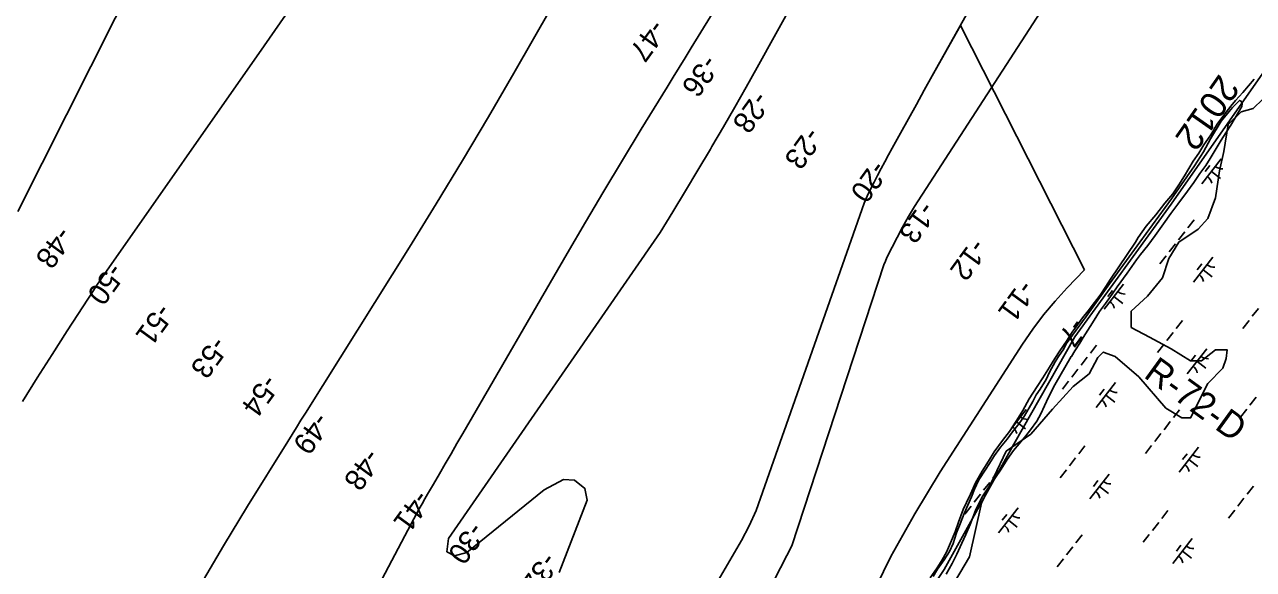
# Model space of a CAD drawing. Extents: x 3888273 to 3909528, y 158682 to 181032.
# Drawn here: x 3897168 to 3899111, y 164568 to 165430 of the extents above; entities that cross this region are included whole.
import ezdxf

# ---------------------------------------------------------------- set-up
doc = ezdxf.new("R2010")
doc.units = 0
for name, color, linetype in [('V-GRID-MAJR', 7, 'Continuous'), ('V-RIVR-EDGE', 7, 'Continuous'), ('V-RIVR-IDEN', 7, 'Continuous'), ('V-RIVR-JETY', 7, 'Continuous'), ('V-RIVR-RANG', 7, 'Continuous'), ('V-RIVR-RANG-IDEN', 7, 'Continuous'), ('V-RRAP-FSHR', 7, 'Continuous'), ('V-TOPO-DPTH', 7, 'Continuous'), ('V-TOPO-MAJR', 7, 'Continuous'), ('V-TOPO-MINR', 7, 'Continuous'), ('V-WETL-SWMP', 7, 'Continuous')]:
    doc.layers.add(name, color=color, linetype=linetype)

msp = doc.modelspace()

# ---------------------------------------------------------------- linework, layer by layer
at = {"layer": 'V-GRID-MAJR'}
msp.add_spline([(3899339.3, 161091.9), (3899310.2, 162813.4), (3899208, 168873.7), (3899105.7, 174933.9), (3899088.2, 175974.6)], degree=3, dxfattribs=at)
at = {"layer": 'V-RIVR-EDGE'}
msp.add_lwpolyline([(3898609, 164499.1), (3898661.8, 164587.8), (3898680.6, 164673), (3898719.8, 164754.9), (3898759, 164782.1), (3898793.1, 164821.3), (3898825.5, 164857.2), (3898851, 164877.6), (3898864.7, 164903.2), (3898873.2, 164911.7), (3898892, 164904.9), (3898929.5, 164872.5), (3898972.1, 164823.1), (3898997.7, 164807.7), (3899011.3, 164807.7), (3899038.6, 164862.3), (3899062.5, 164886.1), (3899067.6, 164901.5), (3899069.3, 164915.1), (3899050.5, 164915.1), (3899028.4, 164898.1), (3899011.3, 164898.1), (3898980.6, 164916.8), (3898946.5, 164935.6), (3898917.5, 164950.9), (3898917.5, 164976.5), (3898943.1, 165000.4), (3898967, 165029.3), (3898977.2, 165060), (3898992.6, 165085.6), (3899023.2, 165106.1), (3899038.6, 165123.1), (3899050.5, 165155.5), (3899057.3, 165198.1), (3899064.2, 165228.8), (3899071, 165271.4), (3899091.4, 165291.9), (3899110.2, 165297), (3899125.4, 165311.5)], dxfattribs=at)
at = {"layer": 'V-RIVR-JETY'}
for points in [[(3898604.4, 164557.2), (3898611.4, 164568.4), (3898621.6, 164583.4), (3898629.9, 164596.5), (3898635.9, 164609.2), (3898641.2, 164626.1), (3898647.2, 164640.1), (3898653.4, 164656.8), (3898659.4, 164669.8), (3898664.8, 164682.8), (3898669.5, 164695.2), (3898676.8, 164709.6), (3898686.6, 164724.9), (3898693.6, 164735.7), (3898701.3, 164748.5), (3898710.8, 164761.6), (3898721.4, 164774.3), (3898730, 164785.8), (3898740.5, 164798.6), (3898748.8, 164811), (3898756.1, 164823.7), (3898761.8, 164833.9), (3898767.2, 164844), (3898773.6, 164853.1), (3898782.8, 164868.2), (3898788.5, 164880.2), (3898797.4, 164896.2), (3898802.4, 164904.7), (3898811.1, 164916.8), (3898814.8, 164924.7), (3898846.4, 164967.9), (3898883.4, 165019.6), (3898931.2, 165085.4), (3898981.3, 165154.1), (3899017.3, 165206.4), (3899031.9, 165228.3), (3899043, 165249.2), (3899059.8, 165276.7), (3899072.3, 165292.4), (3899077.9, 165298.5)], [(3899077.9, 165298.5), (3899088.9, 165309.8), (3899091.1, 165308.4), (3899093, 165304.7), (3899092.3, 165300.3), (3899074.8, 165270.7)], [(3899074.8, 165270.7), (3899066.9, 165258.6), (3899059.6, 165246.8), (3899042.1, 165218.1), (3899035.4, 165207), (3899026.2, 165193.9), (3899016.6, 165180.1), (3899006.7, 165166.4), (3898991.4, 165145.8), (3898979.9, 165130.7), (3898968.5, 165114.7), (3898955.1, 165096), (3898943.6, 165080.3), (3898932.4, 165065.9), (3898925.7, 165057.4), (3898911.1, 165036.8), (3898895.4, 165015.2), (3898887.5, 165003.4), (3898877, 164988.7), (3898867.4, 164976.2), (3898858.8, 164962.5), (3898852.5, 164952.1)], [(3898852.5, 164952.1), (3898841.6, 164934.7), (3898836.2, 164925.9), (3898828.3, 164913.8), (3898822.9, 164905), (3898822.6, 164905), (3898796.5, 164860.2), (3898786.7, 164840.7), (3898780.4, 164827), (3898774.4, 164813.9), (3898768, 164802.8), (3898758.5, 164789.1), (3898750.8, 164779.2), (3898742.8, 164769.7), (3898731.3, 164756), (3898721.5, 164741.9), (3898711.6, 164726.6), (3898703, 164713.5), (3898694.7, 164702), (3898682, 164682.7), (3898671.5, 164661.2), (3898663.1, 164639.4), (3898655.8, 164623.4), (3898649.5, 164609.4), (3898641.9, 164592.4), (3898634.3, 164577.4), (3898624.8, 164560.4)]]:
    msp.add_lwpolyline(points, dxfattribs=at)
at = {"layer": 'V-RRAP-FSHR'}
for points in [[(3898731.9, 164766.1), (3898828.3, 164935.7), (3898980.5, 165145.5), (3899247.5, 165527.1), (3899514.4, 165899.6), (3899918.6, 166471.9), (3899996.7, 166588.8), (3900029.7, 166643.4)], [(3897334.5, 161278.4), (3897347.1, 161496.1), (3897391.7, 162468.6), (3897415, 162511), (3897527.9, 162698.5), (3897668.8, 162942.7), (3897726.7, 163035.8), (3897814.8, 163180.2), (3897887.5, 163323.2), (3898044.9, 163635.1), (3898398.2, 164233.6), (3898621.6, 164567.9), (3898731.9, 164766.1)]]:
    msp.add_lwpolyline(points, dxfattribs=at)
at = {"layer": 'V-TOPO-DPTH'}
msp.add_line((3898843.6, 165041.6), (3898647.7, 165428.4), dxfattribs=at)
for points in [[(3898051.9, 166714.8), (3897857.4, 166425.7), (3897797.6, 166334.3), (3897739.4, 166242), (3897683.6, 166148.2), (3897629.3, 166053.4), (3897526.5, 165868.1), (3897525, 165865.2), (3897523.6, 165862.2), (3897522.5, 165859.1), (3897521.6, 165856), (3897520.6, 165852.8), (3897519.5, 165849.7), (3897518.2, 165846.7), (3897516.8, 165843.8), (3897464.6, 165746), (3897157, 165133.8)], [(3898051.9, 166714.8), (3897857.4, 166425.7), (3897797.6, 166334.3), (3897739.4, 166242), (3897683.6, 166148.2), (3897629.3, 166053.4), (3897526.5, 165868.1), (3897525, 165865.2), (3897523.6, 165862.2), (3897522.5, 165859.1), (3897521.6, 165856), (3897520.6, 165852.8), (3897519.5, 165849.7), (3897518.2, 165846.7), (3897516.8, 165843.8), (3897464.6, 165746), (3897157, 165133.8)], [(3898829.7, 166271.1), (3898326, 165362), (3898308.4, 165330.6), (3898290.7, 165299.2), (3898272.7, 165268), (3898254.6, 165236.9), (3898252.1, 165232.6), (3898232.4, 165199.5), (3898212.6, 165166.5), (3898192.6, 165133.6), (3898172.4, 165100.8), (3897837.8, 164616.9), (3897835.4, 164596.2), (3897847.4, 164589.6), (3897867.2, 164595.1), (3897989, 164693.9), (3898019.8, 164710.4), (3898037.3, 164709.3), (3898053.8, 164696.1), (3898057.1, 164677.4), (3898013, 164563.1)], [(3898013, 164563.1), (3898057.1, 164677.4), (3898053.8, 164696.1), (3898037.3, 164709.3), (3898019.8, 164710.4), (3897989, 164693.9), (3897867.2, 164595.1), (3897847.4, 164589.6), (3897835.4, 164596.2), (3897837.8, 164616.9), (3898172.4, 165100.8), (3898192.6, 165133.6), (3898212.6, 165166.5), (3898232.4, 165199.5), (3898252.1, 165232.6), (3898254.6, 165236.9), (3898272.7, 165268), (3898290.7, 165299.2), (3898308.4, 165330.6), (3898326, 165362), (3898829.7, 166271.1)], [(3898205.2, 164449.3), (3898301.1, 164613.9), (3898313.4, 164637.3), (3898324.3, 164661.4), (3898495.1, 165147.1), (3898500.2, 165158.2), (3898505.5, 165169.2), (3898510.9, 165180.2), (3898516.5, 165191.1), (3898522.2, 165201.9), (3898527.9, 165212.7), (3898533.8, 165223.5), (3898539.6, 165234.2), (3898552.8, 165258), (3898565.3, 165280.6), (3898577.8, 165303.2), (3898590.3, 165325.8), (3898602.9, 165348.4), (3899037.6, 166125.5)], [(3898335.7, 165577.9), (3898221.7, 165392.8), (3898212.2, 165377.2), (3898202.6, 165361.7), (3898193.1, 165346.2), (3898183.5, 165330.6), (3898142.8, 165264.2), (3898113, 165215.3), (3898083.5, 165166.3), (3898054.4, 165117), (3898025.5, 165067.7), (3897860.5, 164783), (3897851.3, 164767.1), (3897842, 164751.1), (3897832.8, 164735.2), (3897823.5, 164719.2), (3897814, 164702.8), (3897809.5, 164695.1), (3897805, 164687.3), (3897800.5, 164679.5), (3897796.1, 164671.7), (3897791.7, 164663.9), (3897787.3, 164656.1), (3897783.1, 164648.2), (3897778.8, 164640.3), (3897569.1, 164242.1)], [(3897569.1, 164242.1), (3897778.8, 164640.3), (3897783.1, 164648.2), (3897787.3, 164656.1), (3897791.7, 164663.9), (3897796.1, 164671.7), (3897800.5, 164679.5), (3897805, 164687.3), (3897809.5, 164695.1), (3897814, 164702.8), (3897823.5, 164719.2), (3897832.8, 164735.2), (3897842, 164751.1), (3897851.3, 164767.1), (3897860.5, 164783), (3898025.5, 165067.7), (3898054.4, 165117), (3898083.5, 165166.3), (3898113, 165215.3), (3898142.8, 165264.2), (3898183.5, 165330.6), (3898193.1, 165346.2), (3898202.6, 165361.7), (3898212.2, 165377.2), (3898221.7, 165392.8), (3898335.7, 165577.9)], [(3898647.7, 165428.4), (3898602.9, 165348.4), (3898590.3, 165325.8), (3898577.8, 165303.2), (3898565.3, 165280.6), (3898552.8, 165258), (3898539.6, 165234.2), (3898533.8, 165223.5), (3898527.9, 165212.7), (3898522.2, 165201.9), (3898516.5, 165191.1), (3898510.9, 165180.2), (3898505.5, 165169.2), (3898500.2, 165158.2), (3898495.1, 165147.1), (3898324.3, 164661.4), (3898313.4, 164637.3), (3898301.1, 164613.9), (3898205.2, 164449.3)], [(3897709.5, 163168.8), (3897726, 163254.6), (3897958.8, 163561.8), (3898413.5, 164303), (3898441.8, 164375.6), (3898471.1, 164447.7), (3898502.9, 164518.7), (3898537.2, 164588.3), (3898575.2, 164656), (3898615.6, 164722.5), (3898745.8, 164924.5), (3898762, 164947.9), (3898778.9, 164970.6), (3898797.2, 164992.4), (3898816.4, 165013.4), (3898843.6, 165041.6)]]:
    msp.add_lwpolyline(points, dxfattribs=at)
at = {"layer": 'V-TOPO-MAJR'}
for points in [[(3897162.8, 164017.5), (3897173.6, 164039.9), (3897185.4, 164064.3), (3897190.4, 164074.5), (3897195.5, 164084.7), (3897200.7, 164094.8), (3897206.1, 164104.8), (3897373.5, 164414.8), (3897408.9, 164478.9), (3897445.1, 164542.6), (3897482.4, 164605.6), (3897520.4, 164668.2), (3897583.7, 164770.2), (3897590.7, 164781.5), (3897597.7, 164792.7), (3897604.7, 164803.9), (3897611.7, 164815.1), (3897776.5, 165077.9), (3897818.7, 165146.1), (3897860.3, 165214.5), (3897901.1, 165283.5), (3897941.3, 165352.8), (3898001.3, 165457.6)], [(3897580.2, 165444.5), (3897546.4, 165396.2), (3897290, 165029.1), (3897286.6, 165024.2), (3897283.2, 165019.2), (3897279.9, 165014.3), (3897276.6, 165009.3), (3897235.2, 164945.2), (3897211.3, 164908.1), (3897187.6, 164870.9), (3897164.2, 164833.5)]]:
    msp.add_lwpolyline(points, dxfattribs=at)
at = {"layer": 'V-TOPO-MINR'}
for points in [[(3898051.9, 166714.8), (3897857.4, 166425.7), (3897797.6, 166334.3), (3897739.4, 166242), (3897683.6, 166148.2), (3897629.3, 166053.4), (3897526.5, 165868.1), (3897525, 165865.2), (3897523.6, 165862.2), (3897522.5, 165859.1), (3897521.6, 165856), (3897520.6, 165852.8), (3897519.5, 165849.7), (3897518.2, 165846.7), (3897516.8, 165843.8), (3897464.6, 165746), (3897157, 165133.8)], [(3898013, 164563.1), (3898057.1, 164677.4), (3898053.8, 164696.1), (3898037.3, 164709.3), (3898019.8, 164710.4), (3897989, 164693.9), (3897867.2, 164595.1), (3897847.4, 164589.6), (3897835.4, 164596.2), (3897837.8, 164616.9), (3898172.4, 165100.8), (3898192.6, 165133.6), (3898212.6, 165166.5), (3898232.4, 165199.5), (3898252.1, 165232.6), (3898254.6, 165236.9), (3898272.7, 165268), (3898290.7, 165299.2), (3898308.4, 165330.6), (3898326, 165362), (3898829.7, 166271.1)], [(3898205.2, 164449.3), (3898301.1, 164613.9), (3898313.4, 164637.3), (3898324.3, 164661.4), (3898495.1, 165147.1), (3898500.2, 165158.2), (3898505.5, 165169.2), (3898510.9, 165180.2), (3898516.5, 165191.1), (3898522.2, 165201.9), (3898527.9, 165212.7), (3898533.8, 165223.5), (3898539.6, 165234.2), (3898552.8, 165258), (3898565.3, 165280.6), (3898577.8, 165303.2), (3898590.3, 165325.8), (3898602.9, 165348.4), (3899037.6, 166125.5)], [(3897569.1, 164242.1), (3897778.8, 164640.3), (3897783.1, 164648.2), (3897787.3, 164656.1), (3897791.7, 164663.9), (3897796.1, 164671.7), (3897800.5, 164679.5), (3897805, 164687.3), (3897809.5, 164695.1), (3897814, 164702.8), (3897823.5, 164719.2), (3897832.8, 164735.2), (3897842, 164751.1), (3897851.3, 164767.1), (3897860.5, 164783), (3898025.5, 165067.7), (3898054.4, 165117), (3898083.5, 165166.3), (3898113, 165215.3), (3898142.8, 165264.2), (3898183.5, 165330.6), (3898193.1, 165346.2), (3898202.6, 165361.7), (3898212.2, 165377.2), (3898221.7, 165392.8), (3898335.7, 165577.9)], [(3898352.8, 164551.3), (3898373.1, 164590.3), (3898380.7, 164605.4), (3898526.4, 165049.7), (3898528.7, 165055.6), (3898531.3, 165061.5), (3898555.9, 165109.3), (3898560.4, 165117.7), (3898565.1, 165126), (3898569.9, 165134.2), (3898575, 165142.2), (3898780.4, 165459.1)], [(3897709.5, 163168.8), (3897726, 163254.6), (3897958.8, 163561.8), (3898413.5, 164303), (3898441.8, 164375.6), (3898471.1, 164447.7), (3898502.9, 164518.7), (3898537.2, 164588.3), (3898575.2, 164656), (3898615.6, 164722.5), (3898745.8, 164924.5), (3898762, 164947.9), (3898778.9, 164970.6), (3898797.2, 164992.4), (3898816.4, 165013.4), (3898843.6, 165041.6)]]:
    msp.add_lwpolyline(points, dxfattribs=at)
at = {"layer": 'V-WETL-SWMP'}
for p, q in [((3899094, 165322.2), (3899111.8, 165343.5)), ((3899082.6, 165309.8), (3899094, 165322.2)), ((3899063.7, 165286.5), (3899075.1, 165300.8)), ((3899075.1, 165300.8), (3899082.6, 165309.8)), ((3899053.6, 165272.2), (3899063.7, 165286.5)), ((3899043.4, 165255.5), (3899053.6, 165272.2)), ((3899024.2, 165226.5), (3899032.5, 165239.7)), ((3899032.5, 165239.7), (3899043.4, 165255.5)), ((3899015.5, 165213.4), (3899024.2, 165226.5)), ((3899001.6, 165190.5), (3899015.5, 165213.4)), ((3899059.6, 165217.2), (3899028.9, 165177.8)), ((3899041.9, 165207), (3899034.5, 165197.5)), ((3898992.6, 165176.2), (3899001.6, 165190.5)), ((3899044.3, 165197.5), (3899058.5, 165186.4)), ((3898970.7, 165147.2), (3898983.2, 165161.9)), ((3898983.2, 165161.9), (3898992.6, 165176.2)), ((3898956.3, 165129), (3898970.7, 165147.2)), ((3898941.2, 165111.1), (3898956.3, 165129)), ((3898928.4, 165092.9), (3898941.2, 165111.1)), ((3899016.8, 165120.9), (3899007, 165108.3)), ((3898884.7, 165027.1), (3898924.2, 165085.6)), ((3898924.2, 165085.6), (3898928.4, 165092.9)), ((3899002.1, 165102), (3898992.3, 165089.3)), ((3898987.4, 165083), (3898977.5, 165070.4)), ((3898972.6, 165064.1), (3898962.8, 165051.5)), ((3899046.8, 165061.6), (3899016.1, 165022.1)), ((3899029, 165051.4), (3899021.6, 165041.9)), ((3898877.5, 165015.5), (3898884.7, 165027.1)), ((3899031.4, 165041.9), (3899045.6, 165030.8)), ((3898868.5, 165002), (3898877.5, 165015.5)), ((3898905.5, 165019.2), (3898874.8, 164979.7)), ((3898887.8, 165008.9), (3898880.4, 164999.4)), ((3898849.6, 164976.8), (3898859.4, 164990)), ((3898859.4, 164990), (3898868.5, 165002)), ((3898890.2, 164999.4), (3898904.4, 164988.4)), ((3898840.5, 164965.9), (3898849.6, 164976.8)), ((3899118.6, 164980.9), (3899108.8, 164968.3)), ((3898823.9, 164943.1), (3898832.6, 164955.1)), ((3898832.6, 164955.1), (3898840.5, 164965.9)), ((3898998.4, 164961.7), (3898988.6, 164949.1)), ((3899103.9, 164961.9), (3899094.1, 164949.3)), ((3898804.7, 164913.7), (3898815.3, 164928.8)), ((3898815.3, 164928.8), (3898823.9, 164943.1)), ((3898983.7, 164942.8), (3898973.9, 164930.1)), ((3898796.8, 164901.7), (3898804.7, 164913.7)), ((3898862.7, 164922.8), (3898852.9, 164910.2)), ((3898969, 164923.8), (3898959.1, 164911.2)), ((3899036.8, 164917), (3899006.1, 164877.6)), ((3898788.5, 164888.1), (3898796.8, 164901.7)), ((3898848, 164903.9), (3898838.2, 164891.3)), ((3899019, 164906.8), (3899011.7, 164897.3)), ((3899021.5, 164897.3), (3899035.7, 164886.2)), ((3898768.9, 164857.2), (3898777.6, 164871.1)), ((3898777.6, 164871.1), (3898788.5, 164888.1)), ((3898833.3, 164885), (3898823.4, 164872.3)), ((3898756.1, 164837.8), (3898768.9, 164857.2)), ((3898818.5, 164866), (3898808.7, 164853.4)), ((3898892.7, 164863.5), (3898862, 164824.1)), ((3898874.9, 164853.3), (3898867.5, 164843.8)), ((3898746, 164819.3), (3898756.1, 164837.8)), ((3898877.3, 164843.8), (3898891.5, 164832.8)), ((3899115, 164840.6), (3899105.2, 164828)), ((3898751.4, 164821.1), (3898728, 164791)), ((3898735.8, 164802.7), (3898746, 164819.3)), ((3898994, 164820.7), (3898984.2, 164808.1)), ((3899100.2, 164821.7), (3899090.4, 164809)), ((3898724.9, 164786.4), (3898735.8, 164802.7)), ((3898736.1, 164801.4), (3898750.3, 164790.3)), ((3898979.3, 164801.8), (3898969.4, 164789.1)), ((3898714, 164772.1), (3898724.9, 164786.4)), ((3898964.5, 164782.8), (3898954.7, 164770.2)), ((3898691.7, 164739.2), (3898700.8, 164753.9)), ((3898700.8, 164753.9), (3898714, 164772.1)), ((3898844.3, 164763.6), (3898834.5, 164751)), ((3898949.8, 164763.9), (3898940, 164751.2)), ((3899023.9, 164761.4), (3898993.2, 164721.9)), ((3898681.9, 164723.3), (3898691.7, 164739.2)), ((3898829.6, 164744.7), (3898819.8, 164732.1)), ((3899006.2, 164751.1), (3898998.8, 164741.7)), ((3899008.6, 164741.7), (3899022.8, 164730.6)), ((3898671.4, 164705.1), (3898681.9, 164723.3)), ((3898708.6, 164724.8), (3898698.8, 164712.2)), ((3898814.9, 164725.7), (3898805, 164713.1)), ((3898882.7, 164719), (3898852, 164679.5)), ((3898663.2, 164687), (3898671.4, 164705.1)), ((3898693.9, 164705.8), (3898684.1, 164693.2)), ((3898864.9, 164708.7), (3898857.6, 164699.2)), ((3898867.3, 164699.2), (3898881.6, 164688.2)), ((3899110.6, 164699.6), (3899100.7, 164687)), ((3898657.2, 164673.9), (3898663.2, 164687)), ((3898679.1, 164686.9), (3898669.3, 164674.3)), ((3899095.8, 164680.7), (3899086, 164668)), ((3898644.2, 164642.6), (3898651.6, 164663.1)), ((3898651.6, 164663.1), (3898657.2, 164673.9)), ((3898664.4, 164668), (3898654.6, 164655.3)), ((3898738.6, 164665.5), (3898707.8, 164626)), ((3898975.6, 164661.5), (3898965.8, 164648.9)), ((3899081.1, 164661.7), (3899071.3, 164649.1)), ((3898639, 164627.6), (3898644.2, 164642.6)), ((3898720.8, 164655.2), (3898713.4, 164645.8)), ((3898723.2, 164645.8), (3898737.4, 164634.7)), ((3898960.9, 164642.5), (3898951.1, 164629.9)), ((3898631.5, 164610.2), (3898639, 164627.6)), ((3898839.9, 164622.6), (3898830.1, 164610)), ((3898946.1, 164623.6), (3898936.3, 164611)), ((3898625.2, 164595.2), (3898631.5, 164610.2)), ((3898825.2, 164603.7), (3898815.3, 164591.1)), ((3899014, 164616.8), (3898983.3, 164577.3)), ((3898996.2, 164606.6), (3898988.9, 164597.1)), ((3898610.5, 164570.4), (3898618.8, 164583.2)), ((3898618.8, 164583.2), (3898625.2, 164595.2)), ((3898810.4, 164584.8), (3898800.6, 164572.1)), ((3898998.6, 164597.1), (3899012.8, 164586)), ((3898599.6, 164555), (3898610.5, 164570.4))]:
    msp.add_line(p, q, dxfattribs=at)
for centre, start, end in [((3899061.4, 165219.1), 231.343, 272.8866), ((3899027.5, 165175.5), 11.343, 52.8866), ((3899048.6, 165063.5), 231.343, 272.8866), ((3899014.6, 165019.9), 11.343, 52.8866), ((3898907.3, 165021.1), 231.343, 272.8866), ((3898873.4, 164977.5), 11.343, 52.8866), ((3899004.7, 164875.3), 11.343, 52.8866), ((3899038.6, 164918.9), 231.343, 272.8866), ((3898894.5, 164865.5), 231.343, 272.8866), ((3898860.5, 164821.9), 11.343, 52.8866), ((3898719.3, 164779.4), 11.343, 52.8866), ((3898753.2, 164823), 231.343, 272.8866), ((3899025.7, 164763.3), 231.343, 272.8866), ((3898991.8, 164719.7), 11.343, 52.8866), ((3898884.5, 164720.9), 231.343, 272.8866), ((3898850.6, 164677.3), 11.343, 52.8866), ((3898706.4, 164623.8), 11.343, 52.8866), ((3898740.4, 164667.4), 231.343, 272.8866), ((3899015.8, 164618.7), 231.343, 272.8866), ((3898981.9, 164575.1), 11.343, 52.8866)]:
    msp.add_arc(centre, 17.6, start, end, dxfattribs=at)

# ---------------------------------------------------------------- texts
at = {"layer": 'V-RIVR-IDEN'}
msp.add_text('2012', height=42, rotation=235.0025, dxfattribs=at).set_placement((3899056.9, 165353))
at = {"layer": 'V-RIVR-RANG'}
for s, rotation, p in [('-47', 234.0448, (3898159.8, 165439.8)), ('-36', 234.0448, (3898243, 165383.9)), ('-28', 234.0448, (3898323.4, 165326.5)), ('-23', 234.0448, (3898405.5, 165269.5)), ('-20', 233.8983, (3898509.8, 165216.9)), ('-13', 233.8983, (3898586.5, 165152.3)), ('-48', 233.9494, (3897221.4, 165112.5)), ('-12', 233.8983, (3898667.3, 165093.4)), ('-50', 233.9494, (3897303.2, 165055)), ('-11', 233.8983, (3898743.4, 165027.9)), ('-51', 233.9494, (3897379.6, 164990.9)), ('-7', 233.8983, (3898823.9, 164968.7)), ('-53', 233.9494, (3897466.6, 164938.8)), ('-54', 233.9494, (3897547.2, 164878.6)), ('-49', 233.9494, (3897628.5, 164818.7)), ('-48', 233.9494, (3897708.8, 164761.4)), ('-41', 233.9494, (3897787.2, 164695.9)), ('-30', 233.9494, (3897873.5, 164645.1)), ('-32', 233.8083, (3897989.2, 164597.2))]:
    msp.add_text(s, height=33.5, rotation=rotation, dxfattribs=at).set_placement(p)
at = {"layer": 'V-RIVR-RANG-IDEN'}
msp.add_text('R-72-D', height=41.5, rotation=324.0447, dxfattribs=at).set_placement((3898935.5, 164873))

doc.saveas('drawing.dxf')
